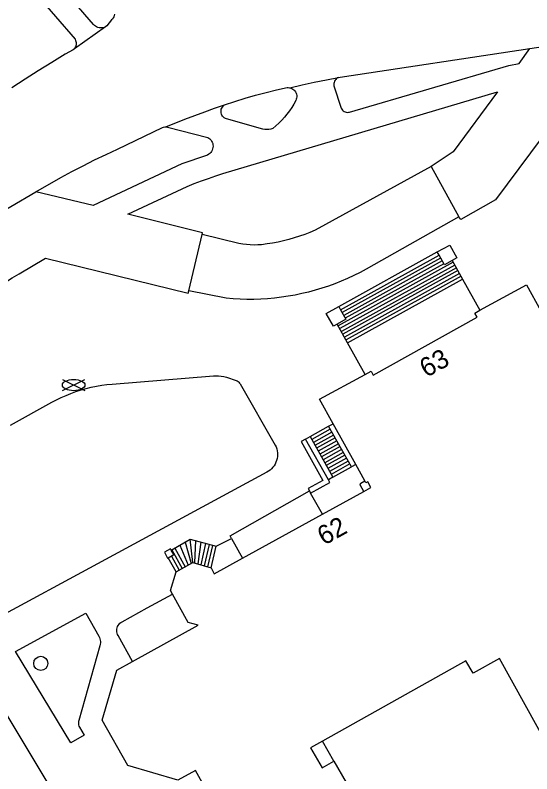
# Model space of a CAD drawing. Extents: x 122462 to 123306, y 485548 to 486417.
# Drawn here: x 123184.9 to 123225.8, y 486161 to 486221.1 of the extents above; entities that cross this region are included whole.
import ezdxf

# ---------------------------------------------------------------- set-up
doc = ezdxf.new("R2010")
doc.units = 0
for name, color, linetype in [('B-WE-IE-MEUBILAIR_WEGMEUBILAIR_VERKEERSBORD-S', 7, 'Continuous'), ('Level 1', 7, 'Continuous'), ('Level 17', 7, 'Continuous'), ('Level 19', 7, 'Continuous'), ('Level 21', 7, 'Continuous'), ('Level 30', 7, 'Continuous'), ('Level 31', 7, 'Continuous'), ('Level 33', 7, 'Continuous'), ('Level 52', 7, 'Continuous'), ('Level 53', 7, 'Continuous')]:
    doc.layers.add(name, color=color, linetype=linetype)

msp = doc.modelspace()

# ---------------------------------------------------------------- linework, layer by layer
at = {"layer": 'Level 1'}
for p, q in [((123211.871, 486185.482), (123210.073, 486188.703)), ((123212.6, 486184.177), (123211.871, 486185.482)), ((123209.228, 486181.538), (123212.496, 486183.344)), ((123202.918, 486178.051), (123209.228, 486181.538)), ((123210.13, 486161.977), (123211.099, 486160.286))]:
    msp.add_line(p, q, dxfattribs=at)
for points in [[(123221.69, 486197.694), (123225.37, 486199.709), (123228.789, 486193.538)], [(123212.608, 486192.617), (123213.08, 486192.875), (123213.245, 486192.557), (123221.469, 486197.139), (123221.286, 486197.472), (123221.69, 486197.694)], [(123210.073, 486188.703), (123208.989, 486190.64), (123212.608, 486192.617)], [(123212.496, 486183.344), (123213.059, 486183.655), (123212.817, 486184.107), (123212.679, 486184.029), (123212.6, 486184.177)], [(123200.443, 486177.286), (123200.677, 486176.813), (123202.918, 486178.051)], [(123197.65, 486176.979), (123198.989, 486177.719), (123200.443, 486177.286)], [(123197.376, 486175.212), (123197.209, 486175.509), (123197.65, 486176.979)], [(123194.207, 486169.879), (123199.395, 486172.765), (123198.619, 486172.964), (123197.376, 486175.212)], [(123228.253, 486161.06), (123223.254, 486170.126), (123221.151, 486168.96), (123220.568, 486169.942), (123209.23, 486163.58)], [(123202.417, 486155.468), (123199.199, 486161.259), (123197.799, 486160.469), (123193.84, 486161.63), (123191.799, 486165.239), (123192.969, 486169.189), (123194.207, 486169.879)], [(123209.23, 486163.58), (123208.277, 486163.045), (123209.21, 486161.46), (123210.13, 486161.977)]]:
    msp.add_lwpolyline(points, dxfattribs=at)
at = {"layer": 'Level 17'}
for p, q in [((123192.065, 486220.131), (123189.608, 486218.385)), ((123225.654, 486218.43), (123232.57, 486219.45)), ((123217.842, 486209.072), (123220.032, 486205.076)), ((123198.664, 486199.219), (123199.716, 486203.687)), ((123210.526, 486197.989), (123218.32, 486202.305))]:
    msp.add_line(p, q, dxfattribs=at)
for points in [[(123192.065, 486220.131), (123191.969, 486220.092), (123191.87, 486220.065), (123191.767, 486220.051), (123191.664, 486220.05), (123191.562, 486220.063), (123191.461, 486220.089), (123191.366, 486220.127), (123191.275, 486220.178), (123191.192, 486220.239), (123191.118, 486220.311), (123188.393, 486223.473), (123188.335, 486223.558), (123188.289, 486223.651), (123188.256, 486223.749), (123188.237, 486223.851), (123188.232, 486223.954), (123188.241, 486224.057), (123188.265, 486224.158), (123188.302, 486224.255), (123188.352, 486224.345), (123188.414, 486224.428), (123188.46, 486224.497)], [(123185.914, 486222.927), (123186.01, 486222.951), (123186.109, 486222.959), (123186.208, 486222.952), (123186.305, 486222.929), (123186.396, 486222.891), (123186.481, 486222.839), (123186.556, 486222.774), (123189.665, 486219.145), (123189.704, 486219.064), (123189.732, 486218.978), (123189.747, 486218.889), (123189.75, 486218.798), (123189.74, 486218.709), (123189.719, 486218.621), (123189.685, 486218.537), (123189.64, 486218.459), (123189.608, 486218.385)], [(123192.78, 486221.129), (123192.762, 486221.027), (123192.729, 486220.929), (123192.681, 486220.837), (123192.621, 486220.752), (123192.548, 486220.678), (123192.182, 486220.214), (123192.065, 486220.131)], [(123189.608, 486218.385), (123189.503, 486218.31), (123188.884, 486217.972), (123187.815, 486217.322), (123186.753, 486216.658), (123185.701, 486215.981), (123184.656, 486215.292)], [(123210.508, 486216.126), (123210.428, 486216.085), (123210.354, 486216.033), (123210.289, 486215.971), (123210.234, 486215.9), (123210.19, 486215.821), (123210.158, 486215.737), (123210.139, 486215.649), (123210.133, 486215.559), (123210.14, 486215.47), (123210.161, 486215.382), (123210.678, 486213.763), (123210.711, 486213.682), (123210.756, 486213.606), (123210.812, 486213.538), (123210.877, 486213.48), (123210.951, 486213.432), (123211.031, 486213.396), (123211.116, 486213.373), (123211.203, 486213.363), (123211.291, 486213.367), (123211.377, 486213.384), (123223.976, 486217.08), (123224.799, 486217.219), (123225.654, 486218.43)], [(123210.508, 486216.126), (123210.635, 486216.157), (123225.654, 486218.43)], [(123206.663, 486215.316), (123207.62, 486215.538), (123208.58, 486215.747), (123209.543, 486215.943), (123210.508, 486216.126)], [(123230.225, 486216.266), (123222.922, 486206.423), (123220.175, 486204.879), (123220.032, 486205.076)], [(123206.663, 486215.316), (123206.807, 486215.251), (123206.894, 486215.2), (123206.973, 486215.136), (123207.042, 486215.062), (123207.1, 486214.979), (123207.146, 486214.889), (123207.178, 486214.793), (123207.197, 486214.694), (123207.201, 486214.592), (123207.19, 486214.492), (123207.165, 486214.394), (123207.127, 486214.3), (123206.971, 486214.019), (123206.802, 486213.744), (123206.621, 486213.478), (123206.428, 486213.221), (123206.224, 486212.972), (123206.008, 486212.732), (123205.783, 486212.503), (123205.547, 486212.284), (123205.301, 486212.076), (123205.149, 486212.037), (123204.994, 486212.012), (123204.838, 486212.001), (123204.681, 486212.004), (123204.525, 486212.021), (123201.641, 486212.848), (123201.553, 486212.883), (123201.471, 486212.931), (123201.398, 486212.991), (123201.335, 486213.062), (123201.284, 486213.141), (123201.245, 486213.228), (123201.22, 486213.319), (123201.21, 486213.414), (123201.215, 486213.508), (123201.234, 486213.601), (123201.267, 486213.69), (123201.314, 486213.772), (123201.372, 486213.847), (123201.442, 486213.911), (123201.494, 486213.965)], [(123201.494, 486213.965), (123202.308, 486214.229), (123203.126, 486214.478), (123203.949, 486214.712), (123204.776, 486214.931), (123205.607, 486215.135), (123206.442, 486215.323), (123206.517, 486215.324), (123206.635, 486215.309), (123206.663, 486215.316)], [(123199.716, 486203.687), (123199.75, 486203.827), (123193.838, 486205.307), (123198.539, 486207.491), (123199.097, 486207.715), (123199.658, 486207.928), (123200.223, 486208.132), (123200.792, 486208.327), (123201.364, 486208.511), (123223.088, 486214.974), (123219.584, 486210.234), (123217.842, 486209.072)], [(123196.849, 486212.211), (123198.357, 486212.822), (123199.135, 486213.124), (123199.917, 486213.416), (123200.704, 486213.696), (123201.494, 486213.965)], [(123186.568, 486207.071), (123188.529, 486208.2), (123189.416, 486208.674), (123190.309, 486209.137), (123191.208, 486209.589), (123192.113, 486210.029), (123193.023, 486210.457), (123196.569, 486212.151), (123196.659, 486212.186), (123196.753, 486212.206), (123196.849, 486212.211)], [(123196.849, 486212.211), (123196.914, 486212.205), (123196.978, 486212.192), (123200.16, 486211.379), (123200.251, 486211.322), (123200.333, 486211.254), (123200.405, 486211.175), (123200.466, 486211.087), (123200.514, 486210.991), (123200.549, 486210.89), (123200.57, 486210.785), (123200.576, 486210.678), (123200.568, 486210.572), (123200.546, 486210.467), (123200.509, 486210.367), (123200.459, 486210.272), (123200.397, 486210.185), (123200.324, 486210.107), (123200.241, 486210.04), (123200.149, 486209.984), (123200.051, 486209.942), (123198.103, 486209.285), (123191.107, 486205.974), (123186.568, 486207.071)], [(123217.842, 486209.072), (123208.646, 486204.032), (123208.242, 486203.859), (123207.833, 486203.698), (123207.419, 486203.55), (123207, 486203.415), (123206.578, 486203.294), (123206.152, 486203.185), (123205.722, 486203.09), (123205.29, 486203.008), (123204.856, 486202.939), (123204.42, 486202.884), (123204.121, 486202.864), (123203.821, 486202.858), (123203.521, 486202.867), (123203.221, 486202.89), (123202.924, 486202.927), (123202.628, 486202.978), (123199.716, 486203.687)], [(123180.486, 486203.504), (123180.604, 486203.578), (123186.568, 486207.071)], [(123220.032, 486205.076), (123212.693, 486200.944), (123212.211, 486200.685), (123211.723, 486200.44), (123211.227, 486200.209), (123210.725, 486199.993), (123210.217, 486199.791), (123209.703, 486199.604), (123209.184, 486199.431), (123208.661, 486199.274), (123208.133, 486199.132), (123207.601, 486199.005), (123207.066, 486198.893), (123206.528, 486198.797), (123205.987, 486198.717), (123205.444, 486198.652), (123204.899, 486198.602), (123204.354, 486198.569), (123203.807, 486198.551), (123203.26, 486198.549), (123202.714, 486198.563), (123202.168, 486198.592), (123201.623, 486198.637), (123198.664, 486199.219)], [(123170.216, 486179.376), (123170.369, 486179.469), (123167.662, 486183.866), (123167.67, 486183.977), (123177.287, 486193.883), (123179.648, 486196.315), (123180.109, 486196.761), (123180.581, 486197.196), (123181.062, 486197.62), (123181.554, 486198.032), (123182.055, 486198.432), (123182.566, 486198.821), (123183.086, 486199.197), (123183.615, 486199.561), (123184.152, 486199.912), (123184.697, 486200.25), (123185.25, 486200.575), (123187.328, 486201.824), (123198.622, 486199.052), (123198.664, 486199.219)], [(123184.549, 486188.584), (123187.819, 486190.401), (123188.189, 486190.598), (123188.566, 486190.782), (123188.95, 486190.953), (123189.339, 486191.11), (123189.734, 486191.253), (123190.133, 486191.381), (123190.537, 486191.496), (123190.944, 486191.596), (123191.355, 486191.681), (123191.769, 486191.752), (123192.184, 486191.808), (123192.602, 486191.849), (123200.602, 486192.495), (123200.811, 486192.504), (123201.02, 486192.497), (123201.229, 486192.475), (123201.434, 486192.437), (123201.637, 486192.384), (123202.401, 486192.124), (123202.481, 486192.09), (123202.555, 486192.045), (123202.622, 486191.99), (123202.68, 486191.926), (123202.728, 486191.854), (123205.502, 486187.006), (123205.567, 486186.865), (123205.618, 486186.718), (123205.654, 486186.567), (123205.676, 486186.413), (123205.683, 486186.257), (123205.674, 486186.102), (123205.651, 486185.948), (123205.612, 486185.798), (123205.559, 486185.651), (123205.493, 486185.511), (123205.413, 486185.377), (123205.32, 486185.253), (123205.216, 486185.137), (123205.101, 486185.033), (123204.976, 486184.94), (123204.843, 486184.859), (123191.448, 486177.622), (123183.409, 486173.279)], [(123202.051, 486179.621), (123201.936, 486179.83), (123208.199, 486183.4)], [(123194.207, 486169.879), (123193.063, 486171.933), (123193.018, 486172.028), (123192.986, 486172.128), (123192.968, 486172.232), (123192.963, 486172.337), (123192.972, 486172.442), (123192.994, 486172.545), (123193.03, 486172.643), (123193.079, 486172.737), (123193.139, 486172.823), (123193.21, 486172.901), (123193.29, 486172.968), (123193.379, 486173.025), (123195.378, 486174.119), (123197.376, 486175.212)], [(123189.325, 486163.427), (123184.956, 486170.658), (123190.518, 486173.7), (123191.536, 486171.892), (123191.586, 486171.791), (123191.624, 486171.685), (123191.65, 486171.576), (123191.663, 486171.464), (123191.663, 486171.352), (123191.651, 486171.24), (123191.626, 486171.13), (123189.948, 486165.216), (123189.928, 486165.126), (123189.921, 486165.034), (123189.925, 486164.943), (123189.942, 486164.852), (123189.971, 486164.765), (123190.011, 486164.682), (123190.375, 486164.035), (123189.325, 486163.427)], [(123195.979, 486146.16), (123180.621, 486171.692)]]:
    msp.add_lwpolyline(points, dxfattribs=at)
at = {"layer": 'Level 19'}
msp.add_line((123210.13, 486161.977), (123209.23, 486163.58), dxfattribs=at)
at = {"layer": 'Level 21'}
for p, q in [((123218.46, 486202.051), (123218.32, 486202.305)), ((123210.526, 486197.989), (123210.666, 486197.735)), ((123209.725, 486188.508), (123210.073, 486188.703)), ((123211.522, 486185.288), (123209.725, 486188.508)), ((123207.906, 486187.494), (123208.256, 486187.69)), ((123209.704, 486184.272), (123207.906, 486187.494)), ((123208.256, 486187.69), (123210.054, 486184.467)), ((123211.871, 486185.482), (123211.522, 486185.288)), ((123210.054, 486184.467), (123209.704, 486184.272)), ((123208.199, 486183.4), (123208.298, 486183.22))]:
    msp.add_line(p, q, dxfattribs=at)
for points in [[(123218.32, 486202.305), (123219.314, 486202.856), (123219.876, 486201.842), (123219.507, 486201.638)], [(123219.507, 486201.638), (123218.882, 486201.292), (123218.46, 486202.051)], [(123210.404, 486196.598), (123210.098, 486196.428), (123209.536, 486197.441), (123210.526, 486197.989)], [(123210.666, 486197.735), (123211.079, 486196.991), (123210.404, 486196.598)], [(123207.906, 486187.494), (123207.556, 486187.298), (123209.276, 486184.217), (123208.105, 486183.57), (123208.199, 486183.4)], [(123208.298, 486183.22), (123209.822, 486184.061), (123209.704, 486184.272)], [(123197.277, 486178.701), (123197.216, 486178.812), (123196.725, 486178.542), (123196.987, 486178.067), (123197.037, 486178.095)], [(123197.037, 486178.095), (123197.478, 486178.338), (123197.277, 486178.701)]]:
    msp.add_lwpolyline(points, dxfattribs=at)
at = {"layer": 'Level 30'}
for p, q in [((123211.225, 486195.115), (123220.328, 486200.154)), ((123220.328, 486200.154), (123221.69, 486197.694)), ((123212.608, 486192.617), (123211.225, 486195.115)), ((123210.054, 486184.467), (123211.522, 486185.288)), ((123209.228, 486181.538), (123208.298, 486183.22)), ((123200.819, 486179.001), (123202.051, 486179.621)), ((123202.051, 486179.621), (123202.918, 486178.051)), ((123200.443, 486177.286), (123200.819, 486179.001))]:
    msp.add_line(p, q, dxfattribs=at)
msp.add_lwpolyline([(123212.496, 486183.344), (123212.242, 486183.805), (123212.227, 486183.845), (123212.223, 486183.887), (123212.232, 486183.928), (123212.251, 486183.966), (123212.281, 486183.996), (123212.6, 486184.177)], dxfattribs=at)
at = {"layer": 'Level 31'}
for p, q in [((123210.666, 486197.735), (123218.46, 486202.051)), ((123219.507, 486201.638), (123220.328, 486200.154)), ((123211.225, 486195.115), (123210.404, 486196.598)), ((123208.256, 486187.69), (123209.725, 486188.508)), ((123197.65, 486176.979), (123197.037, 486178.095))]:
    msp.add_line(p, q, dxfattribs=at)
msp.add_lwpolyline([(123197.277, 486178.701), (123198.764, 486179.563), (123200.819, 486179.001)], dxfattribs=at)
at = {"layer": 'Level 33'}
for p, q in [((123219.584, 486201.498), (123210.481, 486196.459)), ((123219.708, 486201.274), (123210.605, 486196.235)), ((123218.586, 486201.824), (123210.792, 486197.509)), ((123218.711, 486201.6), (123210.916, 486197.285)), ((123218.835, 486201.376), (123211.04, 486197.061)), ((123219.832, 486201.05), (123210.729, 486196.011)), ((123219.956, 486200.826), (123210.853, 486195.787)), ((123220.08, 486200.602), (123210.977, 486195.563)), ((123220.204, 486200.378), (123211.101, 486195.339)), ((123209.854, 486188.272), (123208.386, 486187.451)), ((123209.982, 486188.043), (123208.514, 486187.222)), ((123210.11, 486187.813), (123208.642, 486186.992)), ((123210.239, 486187.584), (123208.771, 486186.763)), ((123210.367, 486187.354), (123208.899, 486186.533)), ((123210.495, 486187.125), (123209.027, 486186.304)), ((123210.624, 486186.895), (123209.156, 486186.074)), ((123210.752, 486186.666), (123209.284, 486185.845)), ((123210.881, 486186.436), (123209.413, 486185.615)), ((123211.009, 486186.207), (123209.541, 486185.386)), ((123211.137, 486185.977), (123209.669, 486185.156)), ((123211.266, 486185.748), (123209.798, 486184.927)), ((123211.394, 486185.518), (123209.926, 486184.697)), ((123197.962, 486179.099), (123198.606, 486177.508)), ((123198.368, 486179.334), (123198.859, 486177.648)), ((123198.989, 486177.719), (123198.764, 486179.563)), ((123199.183, 486179.449), (123199.117, 486177.683)), ((123199.601, 486179.334), (123199.382, 486177.604)), ((123199.647, 486177.524), (123200.019, 486179.22)), ((123199.913, 486177.445), (123200.286, 486179.147)), ((123200.178, 486177.366), (123200.552, 486179.074)), ((123197.319, 486178.725), (123198.134, 486177.248)), ((123197.558, 486178.864), (123198.376, 486177.381)), ((123197.279, 486178.228), (123197.893, 486177.114))]:
    msp.add_line(p, q, dxfattribs=at)
at = {"layer": 'Level 52'}
for p, q in [((123188.66, 486191.325), (123190.441, 486192.215)), ((123188.66, 486192.215), (123190.441, 486191.325))]:
    msp.add_line(p, q, dxfattribs=at)
msp.add_ellipse((123189.55, 486191.768), major_axis=(0.89, 0), ratio=0.5, dxfattribs=at)
at = {"layer": 'Level 53'}
msp.add_circle((123186.95, 486169.729), 0.56, dxfattribs=at)

# ---------------------------------------------------------------- texts
at = {"layer": 'B-WE-IE-MEUBILAIR_WEGMEUBILAIR_VERKEERSBORD-S'}
for s, rotation, p in [('63', 29.11444, (123217.458, 486192.329)), ('62', 28.92773, (123209.36, 486179.04))]:
    msp.add_text(s, height=1.5, rotation=rotation, dxfattribs=at).set_placement(p)

doc.saveas('drawing.dxf')
